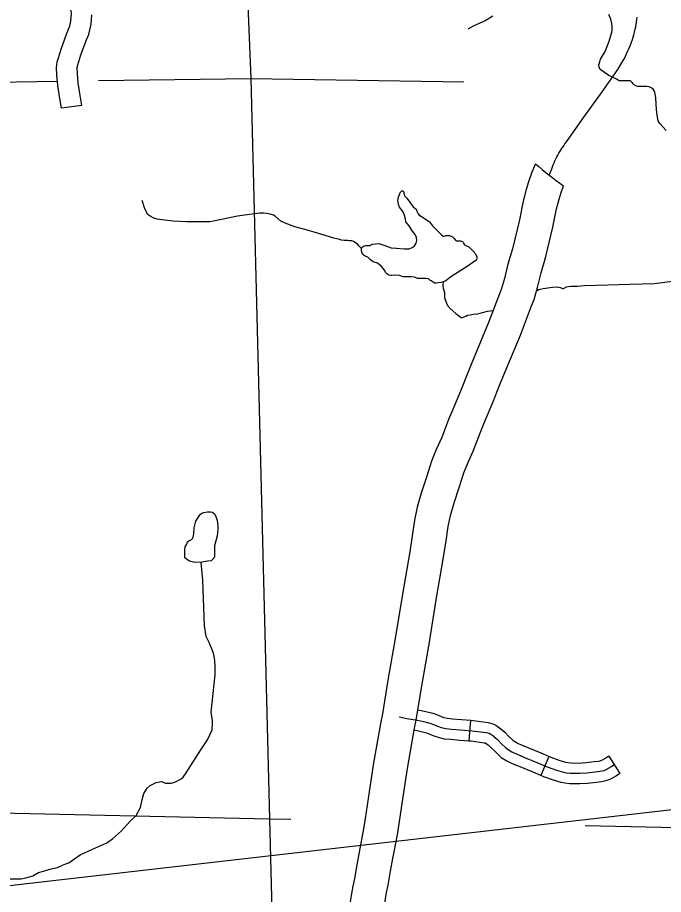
# Model space of a CAD drawing. Extents: x 1720274 to 1751788, y 372074 to 391887.
# Drawn here: x 1731462 to 1732205, y 376993 to 378002 of the extents above; entities that cross this region are included whole.
import ezdxf

# ---------------------------------------------------------------- set-up
doc = ezdxf.new("R2010")
doc.units = 0
for name, color, linetype in [('Level 10', 7, 'Continuous'), ('Level 32', 7, 'Continuous'), ('Level 35', 7, 'Continuous'), ('Level 4', 7, 'Continuous'), ('Level 45', 7, 'Continuous'), ('Level 5', 7, 'Continuous'), ('R_Draft', 7, 'Continuous')]:
    doc.layers.add(name, color=color, linetype=linetype)

msp = doc.modelspace()

# ---------------------------------------------------------------- linework, layer by layer
at = {"layer": 'Level 10'}
for points in [[(1732073.4, 377820.5), (1732075.5, 377825.2), (1732076.3, 377827.6), (1732077.2, 377830), (1732078.1, 377832.3), (1732079, 377834.6), (1732080.1, 377836.9), (1732081.1, 377839.2), (1732082.3, 377841.4), (1732083.4, 377843.6), (1732084.7, 377845.8), (1732085.9, 377848), (1732087.3, 377850.1), (1732088.6, 377852.2), (1732090.1, 377854.4), (1732091.6, 377856.6), (1732093.3, 377859), (1732113.4, 377887.3), (1732133.8, 377915.3), (1732152.5, 377942.2), (1732158.6, 377952.3), (1732160, 377954.9), (1732161.3, 377957.6), (1732162.5, 377960.3), (1732163.7, 377963), (1732164.9, 377965.7), (1732166.2, 377968.5), (1732167.3, 377971.1), (1732168.2, 377973.6), (1732169.2, 377976.6), (1732170, 377979.4), (1732170.8, 377981.9), (1732171.6, 377985.1), (1732172.4, 377988.4), (1732173, 377991.3), (1732173.5, 377993.9), (1732174, 377996.6), (1732174.4, 377999.9), (1732174.7, 378002.4)], [(1732057.6, 377833.6), (1732053.4, 377824), (1732049.7, 377812.7), (1732046.9, 377804), (1732043.3, 377790.7), (1732039.1, 377768.9), (1732031.1, 377735.7), (1732025.9, 377718.2), (1732021.9, 377701.4), (1732018.5, 377689.9), (1732016.2, 377683.8), (1732003.6, 377650.8), (1731989.8, 377617.6), (1731980.1, 377594.2), (1731972.1, 377573.9), (1731963.5, 377553.6), (1731957.5, 377539.2), (1731949.6, 377517.9), (1731943.4, 377504.7), (1731938, 377491.4), (1731932.1, 377473), (1731926.2, 377454.6), (1731921.6, 377438.5), (1731918.3, 377423.3), (1731915.6, 377405.4), (1731912.9, 377386.8), (1731904.4, 377338.2), (1731896.2, 377287), (1731887.9, 377239.2), (1731881.5, 377200.6)], [(1731920.3, 377193), (1731926.9, 377232.6), (1731935.2, 377280.5), (1731943.4, 377331.7), (1731951.9, 377380.6), (1731954.7, 377399.6), (1731957.2, 377416.2), (1731960, 377428.9), (1731964, 377443.2), (1731969.7, 377461), (1731975.1, 377477.9), (1731979.6, 377488.8), (1731986.1, 377502.7), (1731994.2, 377524.7), (1731999.9, 377538.2), (1732008.7, 377558.9), (1732016.8, 377579.5), (1732026.3, 377602.5), (1732040.3, 377636.2), (1732053.2, 377669.9), (1732056, 377677.5), (1732060.1, 377691.2), (1732064.1, 377708), (1732069.3, 377725.4), (1732077.8, 377760.6), (1732081.8, 377781.7), (1732084.8, 377792.8), (1732087.3, 377800.5), (1732089.8, 377808.2)], [(1731881.5, 377200.6), (1731879.7, 377191.3), (1731871.4, 377144), (1731866.2, 377110.8), (1731861.7, 377079.8), (1731859.8, 377067.9), (1731854.7, 377041.3), (1731852, 377026.5), (1731849.2, 377010.8), (1731847.4, 377001.9), (1731846, 376993.6), (1731843.4, 376977.2), (1731841.8, 376962.5), (1731839.2, 376944.7), (1731835.7, 376926.2), (1731832.9, 376912.9), (1731829.8, 376900.5), (1731824.9, 376882.9), (1731819.7, 376866.4)], [(1731857.3, 376854.5), (1731862.8, 376871.6), (1731868, 376890.5), (1731871.3, 376904.1), (1731874.5, 376918.4), (1731878.1, 376938.2), (1731881, 376957.5), (1731882.6, 376971.9), (1731885, 376987.3), (1731886.2, 376994.8), (1731888, 377003.4), (1731890.8, 377019.5), (1731893.5, 377034), (1731898.7, 377061.1), (1731900.7, 377073.8), (1731905.3, 377104.9), (1731910.4, 377137.5), (1731918.5, 377184.1), (1731920.3, 377193)]]:
    msp.add_lwpolyline(points, dxfattribs=at)
msp.add_arc((1732356.9, 378179.1), 457.1, 229.0975, 234.2424, dxfattribs=at)
at = {"layer": 'Level 32'}
for p, q in [((1731981.5, 377169.3), (1731983.3, 377193)), ((1732073, 377151.3), (1732063.8, 377129.5)), ((1732142.1, 377151.7), (1732154.8, 377131.6))]:
    msp.add_line(p, q, dxfattribs=at)
for points in [[(1731922.3, 377205.2), (1731931.4, 377203.1), (1731939.5, 377201.1), (1731944.8, 377199.1), (1731949.2, 377197.2), (1731952.2, 377196.2), (1731956.5, 377195.3), (1731962, 377194.7), (1731972.4, 377193.8), (1731983.3, 377193)], [(1731900.9, 377196.8), (1731909.5, 377195.2), (1731921.7, 377193.2), (1731928.7, 377191.6), (1731935.9, 377189.8), (1731940.4, 377188.1), (1731945, 377186.1), (1731949, 377184.8), (1731954.5, 377183.5), (1731960.9, 377182.9), (1731971.5, 377182), (1731984.9, 377181), (1732000.9, 377178.9), (1732002.8, 377178.4), (1732004.3, 377178), (1732006.2, 377177.1), (1732009.7, 377174.7)], [(1731983.3, 377193), (1731986.1, 377192.7), (1732003.1, 377190.6), (1732006, 377189.8), (1732008.6, 377189), (1732012.1, 377187.4), (1732017.8, 377183.3)], [(1731918.1, 377181.9), (1731925.9, 377180.1), (1731932.4, 377178.4), (1731936, 377177.1), (1731940.8, 377175), (1731945.7, 377173.4), (1731952.6, 377171.8), (1731959.8, 377171.1), (1731970.5, 377170.2), (1731981.5, 377169.3)], [(1732017.5, 377183.6), (1732017.8, 377183.3), (1732022.2, 377179.4), (1732027.5, 377174.1), (1732031.1, 377170.5), (1732032, 377169.8), (1732036.4, 377167), (1732037.9, 377166.2), (1732039.6, 377165.5), (1732045.7, 377162.7)], [(1732009.7, 377174.7), (1732009.9, 377174.5), (1732014, 377170.8), (1732019.1, 377165.7), (1732023.2, 377161.6), (1732025.2, 377160), (1732030.4, 377156.8), (1732032.8, 377155.5), (1732034.9, 377154.6), (1732040.9, 377151.9)], [(1731981.5, 377169.3), (1731983.7, 377169.2), (1731998.7, 377167.2), (1731999.7, 377167), (1732000, 377166.9), (1732000.3, 377166.7), (1732003.1, 377164.9)], [(1732003.1, 377164.9), (1732005.8, 377162.2), (1732010.8, 377157.3), (1732015.3, 377152.7), (1732018.3, 377150.3), (1732024.5, 377146.5), (1732027.7, 377144.8), (1732030.2, 377143.7), (1732036, 377141.1)], [(1732073, 377151.3), (1732064.2, 377155.1), (1732049.2, 377161.2), (1732045.7, 377162.7)], [(1732148.4, 377141.7), (1732144.8, 377139.4), (1732138.8, 377135.9), (1732136.2, 377134.9), (1732134.3, 377134.4), (1732131.8, 377133.9), (1732126.5, 377133.3), (1732116.7, 377132.1), (1732108.2, 377131.6), (1732097.7, 377131.8), (1732093.2, 377132.2), (1732090.2, 377132.8), (1732082.2, 377135.2), (1732071.5, 377139.1), (1732059.6, 377144.1), (1732044.5, 377150.3), (1732040.9, 377151.9)], [(1732142.1, 377151.7), (1732138.7, 377149.5), (1732133.7, 377146.6), (1732132.5, 377146.2), (1732131.6, 377145.9), (1732130, 377145.6), (1732125.1, 377145), (1732115.6, 377143.9), (1732108, 377143.4), (1732098.4, 377143.6), (1732095, 377143.9), (1732093.1, 377144.3), (1732085.9, 377146.5), (1732075.8, 377150.1), (1732073, 377151.3)], [(1732063.8, 377129.5), (1732055.1, 377133.2), (1732039.9, 377139.4), (1732036, 377141.1)], [(1732154.8, 377131.6), (1732151, 377129.2), (1732143.9, 377125.1), (1732139.9, 377123.7), (1732137, 377122.8), (1732133.6, 377122.2), (1732127.9, 377121.5), (1732117.7, 377120.3), (1732108.5, 377119.7), (1732097, 377119.9), (1732091.4, 377120.5), (1732087.3, 377121.3), (1732078.5, 377124), (1732067.2, 377128.1), (1732063.8, 377129.5)]]:
    msp.add_lwpolyline(points, dxfattribs=at)
at = {"layer": 'Level 35'}
for points in [[(1732008.4, 378003.5), (1731999.8, 377998.3), (1731986.5, 377992.2), (1731979.9, 377988.4)], [(1732207.9, 377872), (1732200.6, 377880), (1732198.9, 377883.2), (1732197.3, 377892), (1732196.6, 377902), (1732196.3, 377909.8), (1732195, 377915.7), (1732194.4, 377917.5), (1732193, 377919.4), (1732191.7, 377920.6), (1732188.4, 377922.1), (1732185.8, 377922.4), (1732182.8, 377922.4), (1732179, 377922.4), (1732175.6, 377922.7), (1732173.2, 377923.4), (1732171.5, 377924.1), (1732170, 377925.7), (1732168.9, 377927.2), (1732167.7, 377928.4), (1732166.9, 377929.1), (1732164.8, 377929.2), (1732162.4, 377929.2), (1732159.9, 377928.9), (1732156.5, 377928.9), (1732154, 377929.2), (1732150.9, 377931), (1732142, 377935.3), (1732132.2, 377942), (1732130.9, 377944.9), (1732130.7, 377947.6), (1732131.7, 377951.1), (1732132.3, 377953.9), (1732138, 377962.9), (1732142.5, 377974.8), (1732145.7, 377984.9), (1732146, 377987.4), (1732145.8, 377990.9), (1732145.7, 377994.9), (1732144.3, 378000.2), (1732142, 378005.3)], [(1731900, 377786.6), (1731899.4, 377791.4), (1731900.1, 377795.5), (1731901.1, 377798.2), (1731901.9, 377800.4), (1731903.5, 377801.9), (1731903.8, 377802.3), (1731905.2, 377802.4), (1731905.9, 377801.7), (1731906.3, 377800.7), (1731906.3, 377799.5), (1731906.4, 377798.1), (1731907, 377796.6), (1731909.4, 377793.9), (1731914.5, 377787), (1731916.9, 377784), (1731918.6, 377782.6), (1731920.3, 377781.2), (1731921.2, 377779), (1731922.7, 377776), (1731923.5, 377775), (1731926.6, 377773), (1731932, 377769.3), (1731935.7, 377766.8), (1731939.3, 377762.3)], [(1731857.5, 377735.9), (1731854.9, 377738.7), (1731853.3, 377740.5), (1731850, 377742.9), (1731848.1, 377744), (1731846.1, 377744.9), (1731843.2, 377745), (1731841.4, 377745.4), (1731837.3, 377745.4), (1731834.5, 377745.7), (1731831.9, 377746.5), (1731829, 377747.3), (1731825.6, 377748.1), (1731821.7, 377749.1), (1731810.6, 377752.5), (1731802.8, 377754.8), (1731797.7, 377756.4), (1731793.6, 377757.4), (1731780.8, 377761), (1731769.7, 377765.3), (1731764.5, 377767.7), (1731758.1, 377773.1), (1731756, 377774.4), (1731752.1, 377775.7), (1731748, 377776.3), (1731744.8, 377776.7), (1731740, 377776.8), (1731733.8, 377776), (1731714.6, 377773.2), (1731687.2, 377767.4), (1731682.8, 377766.9), (1731678.3, 377766.9), (1731667.3, 377766.7), (1731656.1, 377766.7), (1731640.6, 377767.4), (1731630.5, 377768.7), (1731622.4, 377770), (1731617.5, 377771.5), (1731614.9, 377772.8), (1731612.9, 377774.2), (1731611.6, 377775.5), (1731610.3, 377777.2), (1731607.5, 377783), (1731604.9, 377791.4)], [(1731939.3, 377762.3), (1731949.4, 377751.7), (1731951.3, 377750.1), (1731952.2, 377750.1), (1731953.6, 377750.7), (1731954.9, 377751.2), (1731958.4, 377751.1), (1731961.8, 377749.9), (1731963.8, 377747.8), (1731965.9, 377745.4), (1731966.9, 377744.8), (1731969.4, 377744.8), (1731971.2, 377744.8), (1731973.5, 377744.2), (1731974.5, 377743.4), (1731974.8, 377742.7), (1731975.3, 377741.6), (1731976.1, 377740.4), (1731978.3, 377739), (1731980.9, 377737.8), (1731985.5, 377733.5), (1731988.5, 377730), (1731989.5, 377728.4), (1731990.1, 377726.6), (1731990.1, 377725.4), (1731990, 377724.1), (1731989.4, 377722.5), (1731980, 377716.2), (1731960.3, 377703.6), (1731954.3, 377698.9), (1731951.5, 377697.5), (1731948.6, 377697), (1731946.2, 377696.5), (1731943.8, 377696.2), (1731941.8, 377696.3), (1731940, 377697.2), (1731937.4, 377698.8), (1731936.2, 377699.8), (1731934.5, 377701), (1731931.4, 377701.7), (1731929.3, 377701.7), (1731926.3, 377701.7), (1731921.7, 377701.6), (1731918.4, 377702.9), (1731914.7, 377703.4), (1731910.8, 377703.4), (1731905.2, 377703.6), (1731901, 377704.9), (1731895, 377705.3), (1731892.5, 377705.1), (1731890.7, 377705.1), (1731889, 377705.3), (1731886.4, 377707), (1731884.9, 377708.6), (1731884.1, 377710.8), (1731880.1, 377715.8), (1731876, 377719), (1731870.9, 377720.6), (1731867.9, 377723), (1731864.6, 377725.9), (1731861.6, 377727.3), (1731860.4, 377728), (1731859.1, 377729.4), (1731858.2, 377730.8), (1731857.9, 377731.9), (1731857.4, 377733.8), (1731857.5, 377735.9), (1731858.1, 377737.6), (1731859.2, 377738.4), (1731860.3, 377739), (1731862, 377739.5), (1731862.9, 377739.5), (1731864.4, 377739.5), (1731865.6, 377739.5), (1731867.2, 377739.6), (1731868.1, 377739.9), (1731868.5, 377740.2), (1731868.9, 377740.7), (1731869.9, 377741.2), (1731873.4, 377741.6), (1731877.2, 377741.7), (1731884.2, 377739.6), (1731891.4, 377737), (1731897.7, 377736.6), (1731906.5, 377735.8), (1731909.2, 377735.5), (1731912.3, 377735.8), (1731915.8, 377737.1), (1731918, 377738.5), (1731920.5, 377742.2), (1731921, 377745.2), (1731920.7, 377748.7), (1731919, 377752), (1731916, 377756.2), (1731911.8, 377762.7), (1731908.4, 377766.6), (1731907.9, 377769.9), (1731906.9, 377774.2), (1731905.4, 377778.2), (1731901.3, 377783.6), (1731900, 377786.6)], [(1731951.5, 377697.5), (1731951.1, 377694), (1731951.5, 377690.5), (1731953.1, 377685.5), (1731952.9, 377679.6), (1731954.3, 377675.1), (1731956.5, 377670.6), (1731959.6, 377666.9), (1731965.8, 377661.2), (1731970.6, 377657.6), (1731972.2, 377656.8), (1731973.5, 377656.6), (1731975.5, 377657.3), (1731977.5, 377658.1), (1731979.5, 377659.2), (1731982.6, 377659.6), (1731986.4, 377660.4), (1731991.2, 377661), (1731996.8, 377662.2), (1732002.5, 377664), (1732008.4, 377664.6)], [(1732059.6, 377687.6), (1732061.4, 377688.8), (1732066.6, 377690), (1732077.3, 377691.4), (1732082.9, 377691.9), (1732086.1, 377691.2), (1732087.2, 377690.7), (1732088.8, 377690.1), (1732090, 377690.2), (1732090.6, 377690.4), (1732093.3, 377691.9), (1732095.4, 377692.4), (1732098.3, 377692.7), (1732105.8, 377692.6), (1732113.9, 377693.4), (1732140.8, 377694.3), (1732166.3, 377695.1), (1732194.8, 377695.9), (1732221, 377699.1)], [(1731691.3, 377405.5), (1731688.4, 377393.9), (1731688.2, 377385.2), (1731688.4, 377381.4), (1731687.6, 377379.6), (1731684.2, 377376.7), (1731680.3, 377376.1), (1731673.9, 377375), (1731665.4, 377374.8), (1731659.4, 377376.3), (1731657.5, 377377.5), (1731655.6, 377378.8), (1731654.2, 377380), (1731654, 377381.2), (1731654, 377383.1), (1731654, 377386.6), (1731654, 377389.1), (1731654.4, 377392.8), (1731656.3, 377395.9), (1731657.3, 377398.4), (1731658.5, 377399.5), (1731660.4, 377400.3), (1731661.7, 377401.1), (1731662.9, 377402.3), (1731663.7, 377403.8), (1731664.6, 377407.7), (1731664.8, 377414.4), (1731666.6, 377422.2), (1731669.3, 377426.6), (1731671.6, 377429.7), (1731673.5, 377431.5), (1731675.9, 377432.3), (1731680.3, 377432.8), (1731683.2, 377432.8), (1731685.9, 377432.4), (1731688.6, 377430.3), (1731690.2, 377426.4), (1731691.1, 377422.8), (1731692.1, 377417.2), (1731692.1, 377413.1), (1731691.3, 377405.5)], [(1731453.2, 377010.6), (1731465.8, 377010.6), (1731471.2, 377011.6), (1731479.1, 377013.9), (1731485.8, 377017.9), (1731491.4, 377019.3), (1731498.7, 377021.6), (1731507.5, 377023.7), (1731513.4, 377026.2), (1731517.1, 377027.9), (1731520.4, 377029.1), (1731523.2, 377030.8), (1731525.9, 377032.9), (1731533.8, 377038.3), (1731543.6, 377042.7), (1731564.3, 377052.1), (1731571, 377056.4), (1731581, 377065.6), (1731591, 377076.7), (1731598.1, 377083.4), (1731603.1, 377092.8), (1731604.9, 377101.3), (1731606.8, 377108.9), (1731610.7, 377114.8), (1731614.2, 377118), (1731620.9, 377121.5), (1731627.2, 377122.6), (1731632, 377120.6), (1731638.3, 377120.6), (1731642.4, 377121.7), (1731649.8, 377125.6), (1731652.2, 377127.6), (1731655.6, 377132.6), (1731672.3, 377158.9), (1731680.2, 377170.6), (1731685.6, 377182.1), (1731685.8, 377189.3), (1731685.8, 377192.7), (1731684.3, 377202.3), (1731688.8, 377245.5), (1731689.1, 377254), (1731688.6, 377262.3), (1731687.1, 377270.3), (1731681.9, 377282.5), (1731678.6, 377289.6), (1731676.7, 377301.6), (1731674.9, 377354.1), (1731673, 377374.8)]]:
    msp.add_lwpolyline(points, dxfattribs=at)
at = {"layer": 'Level 4'}
for points in [[(1731285.7, 377090.1), (1731751.6, 377079.7), (1731776, 377079.1)], [(1732115, 377071.8), (1732588.6, 377061.7), (1732604, 377061.3), (1733432.2, 377050), (1733443.1, 377049.9), (1733453.7, 377049.8)]]:
    msp.add_lwpolyline(points, dxfattribs=at)
at = {"layer": 'Level 45'}
msp.add_line((1731535.4, 377900.7), (1731512, 377897.4), dxfattribs=at)
for points in [[(1731518.8, 377984.7), (1731521.1, 377990.3), (1731521.2, 377990.4), (1731522.7, 377997.8), (1731523.5, 378006.2), (1731523.5, 378007.2), (1731523.4, 378008), (1731522.7, 378013.3), (1731521.7, 378017.9), (1731521.3, 378021.7), (1731520.3, 378027.3), (1731519.5, 378028), (1731517.9, 378029.5), (1731515.5, 378031.2), (1731515.2, 378031.3), (1731514.3, 378031.5), (1731513.3, 378031.6), (1731509.6, 378031.7), (1731508, 378031.7), (1731505.4, 378031.6)], [(1731540.7, 377975.6), (1731543.4, 377982.2), (1731544.1, 377984.4), (1731546.2, 377994.3), (1731547.2, 378005.1)], [(1731512, 377897.4), (1731510.4, 377908.6), (1731508, 377923.5), (1731506.8, 377935.5), (1731506.5, 377944.5), (1731506.6, 377947.2), (1731507.2, 377951.1), (1731508.1, 377954.4), (1731512.1, 377966.5), (1731517.6, 377981.8), (1731518.8, 377984.7)], [(1731535.4, 377900.7), (1731533.8, 377912.2), (1731531.5, 377926.6), (1731530.4, 377937), (1731530.2, 377944.4), (1731530.2, 377944.9), (1731530.4, 377946.1), (1731530.8, 377947.5), (1731534.5, 377958.8), (1731539.7, 377973.3), (1731540.7, 377975.6)]]:
    msp.add_lwpolyline(points, dxfattribs=at)
at = {"layer": 'Level 5'}
for points in [[(1731683.2, 378744.1), (1731721.9, 378129.5), (1731730.2, 377931.8)], [(1731436, 377927.7), (1731507.2, 377928.7)], [(1731554.8, 377929.4), (1731730.2, 377931.8)], [(1731730.2, 377931.8), (1731751.6, 377079.7)], [(1731730.2, 377931.8), (1731975.1, 377927.9)], [(1731751.6, 377079.7), (1731760.7, 376719)]]:
    msp.add_lwpolyline(points, dxfattribs=at)
at = {"layer": 'R_Draft'}
msp.add_line((1737452.7, 377689.1), (1728670.7, 376684.2), dxfattribs=at)

doc.saveas('drawing.dxf')
